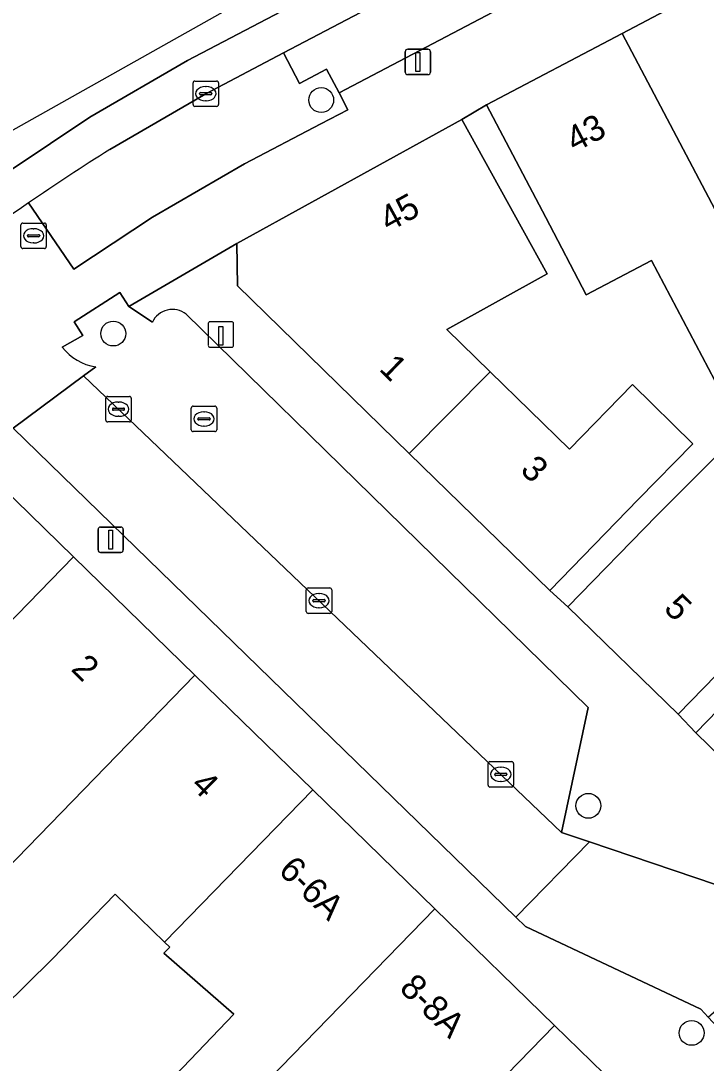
# Model space of a CAD drawing. Extents: x 160102 to 160934, y 382045 to 382923.
# Drawn here: x 160734.22 to 160761.16, y 382812.33 to 382853.29 of the extents above; entities that cross this region are included whole.
import ezdxf

# ---------------------------------------------------------------- set-up
doc = ezdxf.new("R2010")
doc.units = 0
for name, color, linetype in [('IMGEO_Boom', 7, 'Continuous'), ('IMGEO_Erf', 7, 'Continuous'), ('IMGEO_Groenvoorziening', 7, 'Continuous'), ('IMGEO_Kolk', 7, 'Continuous'), ('IMGEO_Laadpaal', 7, 'Continuous'), ('IMGEO_Lichtmast', 7, 'Continuous'), ('IMGEO_Pand', 7, 'Continuous'), ('IMGEO_Pand_nummerreeks', 7, 'Continuous'), ('IMGEO_Parkeervlak_open', 7, 'Continuous'), ('IMGEO_Rijbaan_lokaal_gesloten', 7, 'Continuous'), ('IMGEO_Rijbaan_lokaal_open', 7, 'Continuous'), ('IMGEO_Rioolput', 7, 'Continuous'), ('IMGEO_Voetpad_open', 7, 'Continuous')]:
    doc.layers.add(name, color=color, linetype=linetype)

msp = doc.modelspace()

# ---------------------------------------------------------------- linework, layer by layer
at = {"layer": 'IMGEO_Boom'}
for centre in [(160746.024, 382850.175), (160737.85, 382841), (160756.525, 382822.44), (160760.585, 382813.517)]:
    msp.add_circle(centre, 0.489, dxfattribs=at)
at = {"layer": 'IMGEO_Erf'}
for points in [[(160761.5, 382839.159), (160759.013, 382843.873), (160756.439, 382842.518), (160754.857, 382845.561), (160752.525, 382849.983), (160751.551, 382849.416), (160753.945, 382845.078), (160754.904, 382843.341), (160750.956, 382841.16), (160752.667, 382839.491), (160755.779, 382836.458), (160758.26, 382839.003), (160760.631, 382836.672), (160758.496, 382834.486), (160755.005, 382830.905), (160755.723, 382830.262), (160759.214, 382833.843), (160761.514, 382836.14)], [(160763.542, 382829.624), (160760.051, 382826.043), (160760.75, 382825.312), (160764.241, 382828.893)], [(160738.296, 382809.756), (160742.584, 382814.247), (160739.836, 382816.645), (160740.069, 382816.885), (160739.863, 382817.085), (160737.924, 382818.969), (160735.434, 382816.406), (160733.503, 382814.49)]]:
    msp.add_lwpolyline(points, dxfattribs=at)
at = {"layer": 'IMGEO_Groenvoorziening'}
msp.add_lwpolyline([(160734.522, 382846.134), (160736.298, 382843.532), (160739.395, 382845.57), (160743.012, 382847.666), (160746.009, 382849.239), (160747.072, 382849.797), (160746.725, 382850.458), (160746.235, 382851.391), (160745.173, 382850.833), (160744.545, 382852.028), (160741.488, 382850.424), (160737.71, 382848.231)], dxfattribs=at)
msp.add_arc((160797.76, 382753.467), 112.189, 122.36164, 124.31053, dxfattribs=at)
at = {"layer": 'IMGEO_Kolk'}
for p, q in [((160740.987, 382849.998), (160740.987, 382850.85)), ((160741.062, 382850.924), (160741.914, 382850.924)), ((160741.988, 382850.85), (160741.988, 382849.998)), ((160741.246, 382850.418), (160741.246, 382850.43)), ((160741.684, 382850.381), (160741.286, 382850.381)), ((160741.289, 382850.467), (160741.687, 382850.467)), ((160741.475, 382850.704), (160741.5, 382850.704)), ((160741.73, 382850.43), (160741.73, 382850.418)), ((160741.914, 382849.924), (160741.062, 382849.924)), ((160741.498, 382850.144), (160741.473, 382850.144)), ((160737.556, 382837.602), (160737.556, 382838.454)), ((160737.631, 382838.528), (160738.483, 382838.528)), ((160738.557, 382838.454), (160738.557, 382837.602)), ((160737.815, 382838.022), (160737.815, 382838.034)), ((160737.858, 382838.071), (160738.256, 382838.071)), ((160738.044, 382838.308), (160738.069, 382838.308)), ((160738.299, 382838.034), (160738.299, 382838.022)), ((160738.253, 382837.985), (160737.855, 382837.985)), ((160738.067, 382837.748), (160738.042, 382837.748)), ((160738.483, 382837.528), (160737.631, 382837.528)), ((160745.438, 382830.077), (160745.438, 382830.929)), ((160745.513, 382831.003), (160746.365, 382831.003)), ((160745.926, 382830.783), (160745.951, 382830.783)), ((160746.439, 382830.929), (160746.439, 382830.077)), ((160745.697, 382830.497), (160745.697, 382830.509)), ((160746.135, 382830.46), (160745.737, 382830.46)), ((160745.74, 382830.546), (160746.138, 382830.546)), ((160746.181, 382830.509), (160746.181, 382830.497)), ((160746.365, 382830.003), (160745.513, 382830.003)), ((160745.949, 382830.223), (160745.924, 382830.223)), ((160752.584, 382823.253), (160752.584, 382824.105)), ((160752.659, 382824.179), (160753.511, 382824.179)), ((160753.585, 382824.105), (160753.585, 382823.253)), ((160752.886, 382823.722), (160753.284, 382823.722)), ((160753.072, 382823.959), (160753.097, 382823.959)), ((160752.843, 382823.673), (160752.843, 382823.685)), ((160753.281, 382823.636), (160752.883, 382823.636)), ((160753.095, 382823.399), (160753.07, 382823.399)), ((160753.327, 382823.685), (160753.327, 382823.673)), ((160753.511, 382823.179), (160752.659, 382823.179))]:
    msp.add_line(p, q, dxfattribs=at)
for points in [[(160740.987, 382849.998), (160740.987, 382850.85)], [(160741.062, 382850.924), (160741.914, 382850.924)], [(160741.988, 382850.85), (160741.988, 382849.998)], [(160741.914, 382849.924), (160741.062, 382849.924)], [(160737.556, 382837.602), (160737.556, 382838.454)], [(160737.631, 382838.528), (160738.483, 382838.528)], [(160738.557, 382838.454), (160738.557, 382837.602)], [(160738.483, 382837.528), (160737.631, 382837.528)], [(160745.438, 382830.077), (160745.438, 382830.929)], [(160745.513, 382831.003), (160746.365, 382831.003)], [(160746.439, 382830.929), (160746.439, 382830.077)], [(160746.365, 382830.003), (160745.513, 382830.003)], [(160752.584, 382823.253), (160752.584, 382824.105)], [(160752.659, 382824.179), (160753.511, 382824.179)], [(160753.585, 382824.105), (160753.585, 382823.253)], [(160753.511, 382823.179), (160752.659, 382823.179)]]:
    msp.add_lwpolyline(points, dxfattribs=at)
for centre, radius, start, end in [((160741.064, 382850.848), 0.0765, 91.552, 178.448), ((160741.064, 382850.848), 0.0765, 91.552, 178.448), ((160741.912, 382850.848), 0.0765, 1.552, 88.448), ((160741.912, 382850.848), 0.0765, 1.552, 88.448), ((160741.286, 382850.427), 0.0403, 85.8775, 175.7526), ((160741.283, 382850.417), 0.0366, 178.938, 274.7102), ((160741.687, 382850.424), 0.043, 264.8664, 352.4533), ((160741.691, 382850.429), 0.0386, 1.7309, 96.639), ((160741.064, 382850), 0.0765, 181.552, 268.448), ((160741.064, 382850), 0.0765, 181.552, 268.448), ((160741.912, 382850), 0.0765, 271.552, 358.448), ((160741.912, 382850), 0.0765, 271.552, 358.448), ((160737.633, 382838.452), 0.0765, 91.552, 178.448), ((160737.633, 382838.452), 0.0765, 91.552, 178.448), ((160738.481, 382838.452), 0.0765, 1.552, 88.448), ((160738.481, 382838.452), 0.0765, 1.552, 88.448), ((160737.855, 382838.031), 0.0403, 85.8775, 175.7526), ((160738.26, 382838.033), 0.0386, 1.7309, 96.639), ((160737.852, 382838.021), 0.0366, 178.938, 274.7102), ((160738.256, 382838.028), 0.043, 264.8664, 352.4533), ((160737.633, 382837.604), 0.0765, 181.552, 268.448), ((160737.633, 382837.604), 0.0765, 181.552, 268.448), ((160738.481, 382837.604), 0.0765, 271.552, 358.448), ((160738.481, 382837.604), 0.0765, 271.552, 358.448), ((160745.515, 382830.927), 0.0765, 91.552, 178.448), ((160745.515, 382830.927), 0.0765, 91.552, 178.448), ((160746.363, 382830.927), 0.0765, 1.552, 88.448), ((160746.363, 382830.927), 0.0765, 1.552, 88.448), ((160745.737, 382830.506), 0.0403, 85.8775, 175.7526), ((160745.734, 382830.496), 0.0366, 178.938, 274.7102), ((160746.138, 382830.503), 0.043, 264.8664, 352.4533), ((160746.142, 382830.508), 0.0386, 1.7309, 96.639), ((160745.515, 382830.079), 0.0765, 181.552, 268.448), ((160745.515, 382830.079), 0.0765, 181.552, 268.448), ((160746.363, 382830.079), 0.0765, 271.552, 358.448), ((160746.363, 382830.079), 0.0765, 271.552, 358.448), ((160752.661, 382824.103), 0.0765, 91.552, 178.448), ((160752.661, 382824.103), 0.0765, 91.552, 178.448), ((160753.509, 382824.103), 0.0765, 1.552, 88.448), ((160753.509, 382824.103), 0.0765, 1.552, 88.448), ((160752.883, 382823.682), 0.0403, 85.8775, 175.7526), ((160753.288, 382823.684), 0.0386, 1.7309, 96.639), ((160752.88, 382823.672), 0.0366, 178.938, 274.7102), ((160753.284, 382823.679), 0.043, 264.8664, 352.4533), ((160752.661, 382823.255), 0.0765, 181.552, 268.448), ((160752.661, 382823.255), 0.0765, 181.552, 268.448), ((160753.509, 382823.255), 0.0765, 271.552, 358.448), ((160753.509, 382823.255), 0.0765, 271.552, 358.448)]:
    msp.add_arc(centre, radius, start, end, dxfattribs=at)
for centre, major_axis, ratio, start_param, end_param in [((160741.474, 382850.424), (-0.387, 0.002), 0.722429, 4.712389, 7.853982), ((160741.499, 382850.424), (-0.39, 0.002), 0.717154, 1.570796, 4.712389), ((160738.043, 382838.028), (-0.387, 0.002), 0.722429, 4.712389, 7.853982), ((160738.068, 382838.028), (-0.39, 0.002), 0.717154, 1.570796, 4.712389), ((160745.925, 382830.503), (-0.387, 0.002), 0.722429, 4.712389, 7.853982), ((160745.95, 382830.503), (-0.39, 0.002), 0.717154, 1.570796, 4.712389), ((160753.071, 382823.679), (-0.387, 0.002), 0.722429, 4.712389, 7.853982), ((160753.096, 382823.679), (-0.39, 0.002), 0.717154, 1.570796, 4.712389)]:
    msp.add_ellipse(centre, major_axis=major_axis, ratio=ratio, start_param=start_param, end_param=end_param, dxfattribs=at)
at = {"layer": 'IMGEO_Laadpaal'}
for p, q in [((160741.581, 382841.378), (160741.581, 382840.537)), ((160741.581, 382841.378), (160741.581, 382840.537)), ((160742.497, 382841.462), (160741.656, 382841.462)), ((160742.497, 382841.462), (160741.656, 382841.462)), ((160742.581, 382840.546), (160742.581, 382841.387)), ((160742.581, 382840.546), (160742.581, 382841.387)), ((160741.665, 382840.462), (160742.506, 382840.462)), ((160741.665, 382840.462), (160742.506, 382840.462))]:
    msp.add_line(p, q, dxfattribs=at)
msp.add_lwpolyline([(160741.996, 382841.275), (160742.156, 382841.275), (160742.156, 382840.542), (160741.996, 382840.542), (160741.996, 382841.275)], dxfattribs=at)
for centre, start, end in [((160741.659, 382841.384), 92.4484, 184.2845), ((160741.659, 382841.384), 92.4484, 184.2845), ((160742.503, 382841.384), 2.4484, 94.2845), ((160742.503, 382841.384), 2.4484, 94.2845), ((160741.659, 382840.54), 182.4484, 274.2845), ((160741.659, 382840.54), 182.4484, 274.2845), ((160742.503, 382840.54), 272.4484, 4.2845), ((160742.503, 382840.54), 272.4484, 4.2845)]:
    msp.add_arc(centre, 0.0779, start, end, dxfattribs=at)
at = {"layer": 'IMGEO_Lichtmast'}
for p, q in [((160749.327, 382851.276), (160749.327, 382852.076)), ((160749.327, 382852.076), (160749.327, 382851.276)), ((160749.427, 382852.176), (160750.217, 382852.176)), ((160750.217, 382852.176), (160749.427, 382852.176)), ((160750.317, 382852.076), (160750.317, 382851.276)), ((160750.317, 382851.276), (160750.317, 382852.076)), ((160750.217, 382851.176), (160749.427, 382851.176)), ((160749.427, 382851.176), (160750.217, 382851.176)), ((160737.253, 382832.496), (160737.253, 382833.296)), ((160737.253, 382833.296), (160737.253, 382832.496)), ((160737.353, 382833.396), (160738.143, 382833.396)), ((160738.143, 382833.396), (160737.353, 382833.396)), ((160738.243, 382833.296), (160738.243, 382832.496)), ((160738.243, 382832.496), (160738.243, 382833.296)), ((160738.143, 382832.396), (160737.353, 382832.396)), ((160737.353, 382832.396), (160738.143, 382832.396))]:
    msp.add_line(p, q, dxfattribs=at)
for points in [[(160749.747, 382852.051), (160749.897, 382852.051), (160749.897, 382851.301), (160749.747, 382851.301), (160749.747, 382852.051)], [(160737.673, 382833.271), (160737.823, 382833.271), (160737.823, 382832.521), (160737.673, 382832.521), (160737.673, 382833.271)]]:
    msp.add_lwpolyline(points, dxfattribs=at)
for centre, start, end in [((160749.427, 382852.076), 90, 180), ((160749.427, 382852.076), 90, 180), ((160750.217, 382852.076), 0, 90), ((160750.217, 382852.076), 360, 90), ((160749.427, 382851.276), 180, 270), ((160749.427, 382851.276), 180, 270), ((160750.217, 382851.276), 270, 0), ((160750.217, 382851.276), 270, 0), ((160737.353, 382833.296), 90, 180), ((160737.353, 382833.296), 90, 180), ((160738.143, 382833.296), 0, 90), ((160738.143, 382833.296), 360, 90), ((160737.353, 382832.496), 180, 270), ((160737.353, 382832.496), 180, 270), ((160738.143, 382832.496), 270, 0), ((160738.143, 382832.496), 270, 0)]:
    msp.add_arc(centre, 0.1, start, end, dxfattribs=at)
at = {"layer": 'IMGEO_Pand'}
for points in [[(160757.853, 382852.793), (160764.273, 382840.621), (160767.086, 382842.105), (160764.578, 382846.861), (160767.088, 382848.172), (160765.513, 382851.181), (160763.18, 382855.603)], [(160757.853, 382852.793), (160752.525, 382849.983), (160754.857, 382845.561), (160756.439, 382842.518), (160759.013, 382843.873), (160761.5, 382839.159), (160764.273, 382840.621)], [(160752.667, 382839.491), (160750.956, 382841.16), (160754.904, 382843.341), (160753.945, 382845.078), (160751.551, 382849.416), (160742.707, 382844.534), (160742.729, 382842.875), (160749.484, 382836.289)], [(160752.667, 382839.491), (160749.484, 382836.289), (160755.005, 382830.905), (160758.496, 382834.486), (160760.631, 382836.672), (160758.26, 382839.003), (160755.779, 382836.458)], [(160759.214, 382833.843), (160755.723, 382830.262), (160760.051, 382826.043), (160763.542, 382829.624), (160765.794, 382831.924), (160769.413, 382835.631), (160767.262, 382837.728), (160763.659, 382834.033), (160761.514, 382836.14)], [(160728.206, 382823.984), (160730.506, 382826.29), (160736.284, 382832.225), (160732.286, 382836.117), (160731.934, 382836.459), (160730.515, 382836.564), (160723.059, 382830.039)], [(160774.194, 382830.901), (160777.713, 382834.517), (160775.715, 382836.456), (160772.197, 382832.848), (160768.525, 382829.082), (160766.426, 382831.121), (160764.241, 382828.893), (160760.75, 382825.312), (160764.852, 382821.313)], [(160741.062, 382827.573), (160736.284, 382832.225), (160730.506, 382826.29), (160733.094, 382823.775), (160730.548, 382821.155), (160731.155, 382820.565), (160729.625, 382818.99), (160729.355, 382819.26), (160728.374, 382818.335), (160730.575, 382816), (160731.581, 382816.949), (160731.141, 382817.382), (160732.74, 382819.024)], [(160745.689, 382823.07), (160741.062, 382827.573), (160732.74, 382819.024), (160731.141, 382817.382), (160731.581, 382816.949), (160731.654, 382816.877), (160733.503, 382814.49), (160735.434, 382816.406), (160737.924, 382818.969), (160739.863, 382817.085)], [(160739.863, 382817.085), (160740.069, 382816.885), (160739.836, 382816.645), (160742.584, 382814.247), (160738.296, 382809.756), (160740.262, 382807.878), (160750.496, 382818.391), (160745.689, 382823.07)], [(160755.201, 382813.811), (160750.496, 382818.391), (160740.262, 382807.878), (160742.542, 382805.7), (160746.918, 382810.28), (160749.904, 382807.378), (160750.099, 382807.58), (160749.604, 382808.062)], [(160755.201, 382813.811), (160749.604, 382808.062), (160750.099, 382807.58), (160749.904, 382807.378), (160752.64, 382804.719), (160749.96, 382801.962), (160752.062, 382799.919), (160760.532, 382808.621)]]:
    msp.add_lwpolyline(points, close=True, dxfattribs=at)
at = {"layer": 'IMGEO_Parkeervlak_open'}
msp.add_lwpolyline([(160744.545, 382852.028), (160745.173, 382850.833), (160746.235, 382851.391), (160746.725, 382850.458), (160757.237, 382855.985), (160756.124, 382858.106)], close=True, dxfattribs=at)
for points in [[(160739.388, 382841.444), (160738.469, 382842.069), (160738.111, 382842.612), (160736.309, 382841.455), (160736.65, 382840.928), (160735.847, 382840.467)], [(160737.159, 382839.689), (160736.684, 382839.337), (160755.474, 382821.396), (160756.513, 382826.308), (160740.716, 382841.759)]]:
    msp.add_lwpolyline(points, dxfattribs=at)
for centre, radius, start, end in [((160740.176, 382841.079), 0.868, 51.5484, 155.1393), ((160737.446, 382841.669), 2, 216.9209, 261.7443)]:
    msp.add_arc(centre, radius, start, end, dxfattribs=at)
at = {"layer": 'IMGEO_Rijbaan_lokaal_gesloten'}
for points in [[(160835.083, 382905.864), (160802.421, 382887.508), (160718.808, 382840.517), (160673.346, 382800.899), (160658.793, 382788.217), (160634.664, 382765.679), (160631.46, 382763.231), (160630.304, 382762.522), (160628.952, 382761.774), (160627.86, 382761.261), (160625.615, 382759.305), (160622.622, 382757.268), (160622.624, 382757.265)], [(160818.692, 382885.974), (160818.211, 382887.624), (160817.03, 382887.143), (160804.222, 382884.588), (160802.315, 382883.934), (160740.763, 382851.737), (160736.923, 382849.508), (160732.312, 382846.426), (160729.157, 382844.12), (160722.048, 382838.543), (160719.422, 382836.368), (160717.178, 382834.369), (160689.578, 382808.541), (160687.375, 382806.113), (160684.43, 382802.132), (160686.157, 382801.331), (160686.599, 382802.169), (160686.824, 382802.529), (160688.239, 382804.792), (160688.539, 382805.167)], [(160684.43, 382802.132), (160687.375, 382806.113), (160689.578, 382808.541), (160717.178, 382834.369), (160719.422, 382836.368), (160722.048, 382838.543), (160729.157, 382844.12), (160732.312, 382846.426), (160736.923, 382849.508), (160740.763, 382851.737), (160802.315, 382883.934), (160804.222, 382884.588), (160817.03, 382887.143), (160818.211, 382887.624)], [(160737.71, 382848.231), (160741.488, 382850.424), (160744.545, 382852.028), (160756.124, 382858.106), (160760.635, 382860.475), (160764.167, 382862.324), (160802.449, 382882.334)]]:
    msp.add_lwpolyline(points, dxfattribs=at)
for centre, radius, start, end in [((160797.76, 382753.467), 112.189, 122.36164, 124.31053), ((160797.019, 382754.59), 110.843, 124.32128, 128.03815)]:
    msp.add_arc(centre, radius, start, end, dxfattribs=at)
at = {"layer": 'IMGEO_Rijbaan_lokaal_open'}
for points in [[(160733.91, 382837.288), (160753.674, 382818.07), (160756.564, 382821.028), (160755.474, 382821.396), (160736.684, 382839.337)], [(160761.238, 382814.139), (160764.818, 382817.256), (160763.192, 382818.789), (160756.564, 382821.028), (160753.674, 382818.07), (160754.058, 382817.702), (160760.95, 382814.452)]]:
    msp.add_lwpolyline(points, close=True, dxfattribs=at)
at = {"layer": 'IMGEO_Rioolput'}
for p, q in [((160734.217, 382844.415), (160734.217, 382845.267)), ((160734.292, 382845.341), (160735.144, 382845.341)), ((160734.705, 382845.121), (160734.73, 382845.121)), ((160735.218, 382845.267), (160735.218, 382844.415)), ((160734.476, 382844.835), (160734.476, 382844.847)), ((160734.914, 382844.798), (160734.516, 382844.798)), ((160734.519, 382844.884), (160734.917, 382844.884)), ((160734.96, 382844.847), (160734.96, 382844.835)), ((160735.144, 382844.341), (160734.292, 382844.341)), ((160734.728, 382844.561), (160734.703, 382844.561)), ((160740.918, 382837.22), (160740.918, 382838.072)), ((160740.993, 382838.146), (160741.845, 382838.146)), ((160741.919, 382838.072), (160741.919, 382837.22)), ((160741.177, 382837.64), (160741.177, 382837.652)), ((160741.22, 382837.689), (160741.618, 382837.689)), ((160741.406, 382837.926), (160741.431, 382837.926)), ((160741.661, 382837.652), (160741.661, 382837.64)), ((160741.615, 382837.603), (160741.217, 382837.603)), ((160741.429, 382837.366), (160741.404, 382837.366)), ((160741.845, 382837.146), (160740.993, 382837.146))]:
    msp.add_line(p, q, dxfattribs=at)
for points in [[(160734.217, 382844.415), (160734.217, 382845.267)], [(160734.292, 382845.341), (160735.144, 382845.341)], [(160735.218, 382845.267), (160735.218, 382844.415)], [(160735.144, 382844.341), (160734.292, 382844.341)], [(160740.918, 382837.22), (160740.918, 382838.072)], [(160740.993, 382838.146), (160741.845, 382838.146)], [(160741.919, 382838.072), (160741.919, 382837.22)], [(160741.845, 382837.146), (160740.993, 382837.146)]]:
    msp.add_lwpolyline(points, dxfattribs=at)
for centre, radius, start, end in [((160734.294, 382845.265), 0.0765, 91.552, 178.448), ((160734.294, 382845.265), 0.0765, 91.552, 178.448), ((160735.142, 382845.265), 0.0765, 1.552, 88.448), ((160735.142, 382845.265), 0.0765, 1.552, 88.448), ((160734.516, 382844.844), 0.0403, 85.8775, 175.7526), ((160734.513, 382844.834), 0.0366, 178.938, 274.7102), ((160734.917, 382844.841), 0.043, 264.8664, 352.4533), ((160734.921, 382844.846), 0.0386, 1.7309, 96.639), ((160734.294, 382844.417), 0.0765, 181.552, 268.448), ((160734.294, 382844.417), 0.0765, 181.552, 268.448), ((160735.142, 382844.417), 0.0765, 271.552, 358.448), ((160735.142, 382844.417), 0.0765, 271.552, 358.448), ((160740.995, 382838.07), 0.0765, 91.552, 178.448), ((160740.995, 382838.07), 0.0765, 91.552, 178.448), ((160741.843, 382838.07), 0.0765, 1.552, 88.448), ((160741.843, 382838.07), 0.0765, 1.552, 88.448), ((160741.217, 382837.649), 0.0403, 85.8775, 175.7526), ((160741.214, 382837.639), 0.0366, 178.938, 274.7102), ((160741.618, 382837.646), 0.043, 264.8664, 352.4533), ((160741.622, 382837.651), 0.0386, 1.7309, 96.639), ((160740.995, 382837.222), 0.0765, 181.552, 268.448), ((160740.995, 382837.222), 0.0765, 181.552, 268.448), ((160741.843, 382837.222), 0.0765, 271.552, 358.448), ((160741.843, 382837.222), 0.0765, 271.552, 358.448)]:
    msp.add_arc(centre, radius, start, end, dxfattribs=at)
for centre, major_axis, ratio, start_param, end_param in [((160734.704, 382844.841), (-0.387, 0.002), 0.722429, 4.712389, 7.853982), ((160734.729, 382844.841), (-0.39, 0.002), 0.717154, 1.570796, 4.712389), ((160741.405, 382837.646), (-0.387, 0.002), 0.722429, 4.712389, 7.853982), ((160741.43, 382837.646), (-0.39, 0.002), 0.717154, 1.570796, 4.712389)]:
    msp.add_ellipse(centre, major_axis=major_axis, ratio=ratio, start_param=start_param, end_param=end_param, dxfattribs=at)
at = {"layer": 'IMGEO_Voetpad_open'}
for points in [[(160802.449, 382882.334), (160803.544, 382880.212), (160765.281, 382860.22), (160764.167, 382862.324), (160760.635, 382860.475), (160756.124, 382858.106), (160757.237, 382855.985), (160746.725, 382850.458), (160747.072, 382849.797), (160746.009, 382849.239), (160743.012, 382847.666), (160739.395, 382845.57), (160736.298, 382843.532), (160734.522, 382846.134)], [(160735.847, 382840.467), (160736.65, 382840.928), (160736.309, 382841.455), (160738.111, 382842.612), (160738.469, 382842.069), (160742.707, 382844.534), (160751.551, 382849.416), (160752.525, 382849.983), (160757.853, 382852.793), (160763.18, 382855.603), (160766.78, 382857.461), (160770.972, 382859.624), (160775.042, 382861.725), (160779.971, 382864.268), (160784.78, 382866.75)], [(160774.678, 382811.671), (160769.653, 382816.57), (160768.954, 382817.314), (160764.852, 382821.313), (160760.75, 382825.312), (160760.051, 382826.043), (160755.723, 382830.262), (160755.005, 382830.905), (160749.484, 382836.289), (160742.729, 382842.875), (160742.707, 382844.534), (160738.469, 382842.069), (160739.388, 382841.444)], [(160728.719, 382841.89), (160729.997, 382840.43), (160730.703, 382839.623), (160721.593, 382832.294), (160721.206, 382832.736), (160720.441, 382832.064), (160713.713, 382825.78), (160715.677, 382823.578), (160717.009, 382824.744), (160723.059, 382830.039), (160730.515, 382836.564), (160731.934, 382836.459), (160732.286, 382836.117), (160733.63, 382837.544), (160733.91, 382837.288), (160736.684, 382839.337), (160737.159, 382839.689)], [(160740.716, 382841.759), (160756.513, 382826.308), (160755.474, 382821.396), (160756.564, 382821.028), (160763.192, 382818.789), (160764.818, 382817.256), (160766.728, 382817.253), (160769.458, 382814.555), (160769.646, 382812.497), (160776.865, 382805.653)], [(160761.378, 382811.116), (160761.797, 382813.531), (160761.238, 382814.139), (160760.95, 382814.452), (160754.058, 382817.702), (160753.674, 382818.07), (160733.91, 382837.288), (160733.63, 382837.544), (160732.286, 382836.117), (160736.284, 382832.225), (160741.062, 382827.573), (160745.689, 382823.07), (160750.496, 382818.391), (160755.201, 382813.811), (160760.532, 382808.621)]]:
    msp.add_lwpolyline(points, dxfattribs=at)
for centre, radius, start, end in [((160797.019, 382754.59), 110.843, 124.32128, 128.03815), ((160740.176, 382841.079), 0.868, 51.5484, 155.1393), ((160737.446, 382841.669), 2, 216.9209, 261.7443)]:
    msp.add_arc(centre, radius, start, end, dxfattribs=at)

# ---------------------------------------------------------------- texts
at = {"layer": 'IMGEO_Pand_nummerreeks'}
for s, rotation, p in [('43', 27.8095, (160755.989, 382848.102)), ('45', 28.8993, (160748.677, 382844.974)), ('1', 315.7258, (160748.26, 382839.577)), ('3', 315.7198, (160753.806, 382835.594)), ('5', 315.7307, (160759.448, 382830.15)), ('2', 315.7734, (160736.148, 382827.778)), ('4', 315.7734, (160740.852, 382823.2)), ('6-6A', 315.7731, (160744.298, 382819.846)), ('8-8A', 315.7713, (160749.054, 382815.218))]:
    msp.add_text(s, height=1, rotation=rotation, dxfattribs=at).set_placement(p)

doc.saveas('drawing.dxf')
